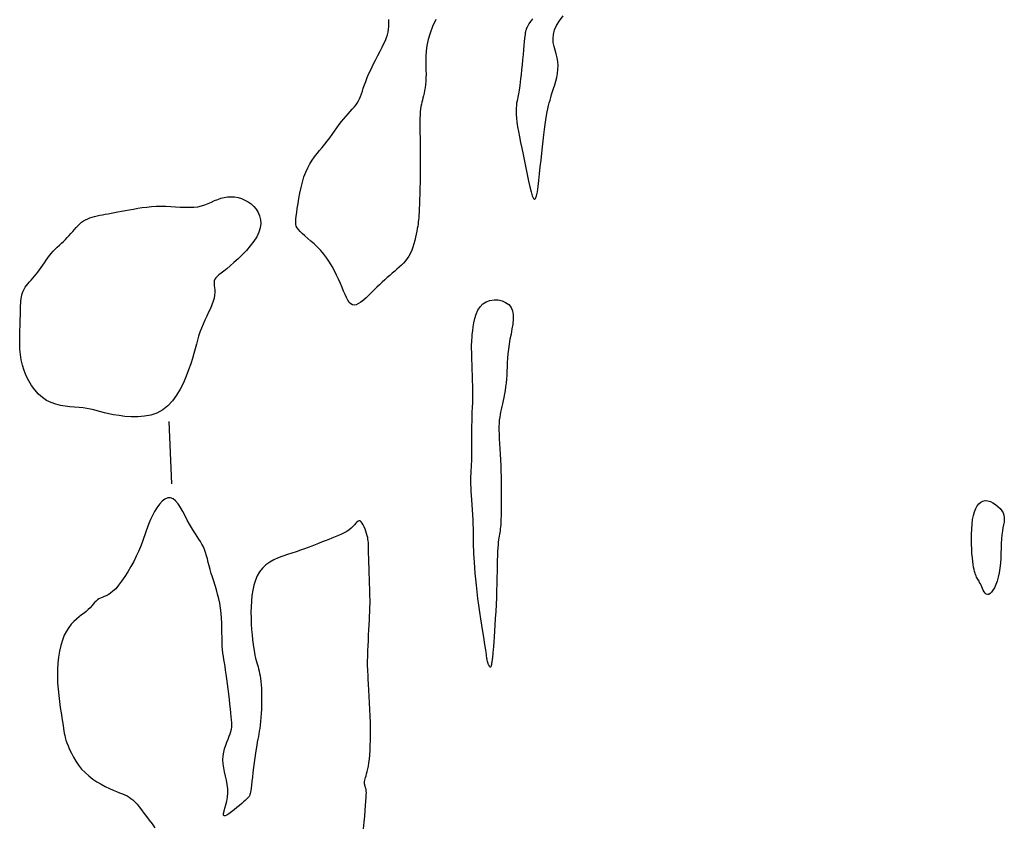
# Model space of a CAD drawing. Header units: millimetres. Extents: x 32690613 to 32693367, y 5343692 to 5344708.
# Tile 346 of 656: x 32692854 to 32692869, y 5343852 to 5343865. Entities that reach past the tile are written whole.
import ezdxf

# ---------------------------------------------------------------- set-up
doc = ezdxf.new("R2010")
doc.units = ezdxf.units.MM
doc.header["$LTSCALE"] = 20
doc.layers.add('02-DGM_HL_493.00', color=102, linetype='Continuous')
doc.layers.add('02-DGM_HL_493.50', color=112, linetype='Continuous')

msp = doc.modelspace()

# ---------------------------------------------------------------- linework, layer by layer
at = {"layer": '02-DGM_HL_493.00', "elevation": 493, "flags": 128}
msp.add_lwpolyline([(32692861.752, 5343865.119), (32692861.719, 5343865.073), (32692861.694, 5343865.036), (32692861.676, 5343865.006), (32692861.664, 5343864.983), (32692861.656, 5343864.965), (32692861.651, 5343864.95), (32692861.648, 5343864.939), (32692861.645, 5343864.929), (32692861.642, 5343864.918), (32692861.64, 5343864.906), (32692861.637, 5343864.89), (32692861.634, 5343864.868), (32692861.63, 5343864.839), (32692861.626, 5343864.8), (32692861.621, 5343864.751), (32692861.615, 5343864.69), (32692861.608, 5343864.62), (32692861.6, 5343864.543), (32692861.592, 5343864.462), (32692861.584, 5343864.38), (32692861.577, 5343864.3), (32692861.569, 5343864.224), (32692861.562, 5343864.157), (32692861.555, 5343864.099), (32692861.55, 5343864.05), (32692861.544, 5343864.009), (32692861.539, 5343863.974), (32692861.534, 5343863.943), (32692861.528, 5343863.914), (32692861.523, 5343863.887), (32692861.517, 5343863.86), (32692861.51, 5343863.831), (32692861.504, 5343863.8), (32692861.498, 5343863.765), (32692861.493, 5343863.727), (32692861.489, 5343863.685), (32692861.488, 5343863.637), (32692861.489, 5343863.584), (32692861.493, 5343863.525), (32692861.501, 5343863.46), (32692861.512, 5343863.387), (32692861.526, 5343863.309), (32692861.542, 5343863.225), (32692861.56, 5343863.136), (32692861.58, 5343863.041), (32692861.601, 5343862.941), (32692861.622, 5343862.836), (32692861.644, 5343862.728), (32692861.666, 5343862.62), (32692861.687, 5343862.516), (32692861.709, 5343862.422), (32692861.729, 5343862.341), (32692861.749, 5343862.277), (32692861.768, 5343862.236), (32692861.785, 5343862.222), (32692861.801, 5343862.238), (32692861.816, 5343862.28), (32692861.83, 5343862.345), (32692861.842, 5343862.428), (32692861.854, 5343862.524), (32692861.866, 5343862.63), (32692861.877, 5343862.741), (32692861.889, 5343862.852), (32692861.9, 5343862.96), (32692861.912, 5343863.063), (32692861.923, 5343863.162), (32692861.935, 5343863.255), (32692861.946, 5343863.342), (32692861.957, 5343863.423), (32692861.968, 5343863.497), (32692861.979, 5343863.564), (32692861.989, 5343863.623), (32692862, 5343863.676), (32692862.01, 5343863.725), (32692862.021, 5343863.77), (32692862.033, 5343863.813), (32692862.046, 5343863.857), (32692862.059, 5343863.902), (32692862.075, 5343863.95), (32692862.091, 5343864.002), (32692862.109, 5343864.058), (32692862.125, 5343864.117), (32692862.14, 5343864.178), (32692862.152, 5343864.241), (32692862.16, 5343864.304), (32692862.162, 5343864.368), (32692862.158, 5343864.431), (32692862.147, 5343864.492), (32692862.132, 5343864.553), (32692862.114, 5343864.614), (32692862.098, 5343864.675), (32692862.086, 5343864.737), (32692862.082, 5343864.801), (32692862.087, 5343864.868), (32692862.106, 5343864.938), (32692862.139, 5343865.011), (32692862.186, 5343865.087), (32692862.242, 5343865.164)], dxfattribs=at)
for points in [[(32692861.173, 5343855.837), (32692861.168, 5343855.725), (32692861.162, 5343855.613), (32692861.156, 5343855.502), (32692861.15, 5343855.396), (32692861.143, 5343855.296), (32692861.137, 5343855.204), (32692861.131, 5343855.122), (32692861.125, 5343855.052), (32692861.121, 5343854.996), (32692861.118, 5343854.953), (32692861.115, 5343854.921), (32692861.113, 5343854.897), (32692861.111, 5343854.881), (32692861.11, 5343854.871), (32692861.109, 5343854.864), (32692861.108, 5343854.859), (32692861.107, 5343854.855), (32692861.106, 5343854.851), (32692861.106, 5343854.846), (32692861.105, 5343854.841), (32692861.104, 5343854.834), (32692861.103, 5343854.827), (32692861.102, 5343854.817), (32692861.1, 5343854.806), (32692861.099, 5343854.792), (32692861.097, 5343854.777), (32692861.094, 5343854.762), (32692861.091, 5343854.748), (32692861.088, 5343854.735), (32692861.084, 5343854.725), (32692861.08, 5343854.719), (32692861.075, 5343854.718), (32692861.069, 5343854.722), (32692861.062, 5343854.731), (32692861.055, 5343854.744), (32692861.049, 5343854.759), (32692861.042, 5343854.776), (32692861.036, 5343854.794), (32692861.031, 5343854.812), (32692861.026, 5343854.829), (32692861.023, 5343854.843), (32692861.021, 5343854.858), (32692861.019, 5343854.874), (32692861.016, 5343854.894), (32692861.013, 5343854.92), (32692861.009, 5343854.953), (32692861.003, 5343854.997), (32692860.995, 5343855.053), (32692860.984, 5343855.121), (32692860.971, 5343855.202), (32692860.957, 5343855.293), (32692860.941, 5343855.391), (32692860.925, 5343855.495), (32692860.909, 5343855.603), (32692860.893, 5343855.713), (32692860.878, 5343855.822), (32692860.865, 5343855.929), (32692860.853, 5343856.033), (32692860.843, 5343856.133), (32692860.834, 5343856.228), (32692860.826, 5343856.317), (32692860.82, 5343856.399), (32692860.815, 5343856.474), (32692860.812, 5343856.541), (32692860.81, 5343856.599), (32692860.808, 5343856.651), (32692860.808, 5343856.698), (32692860.808, 5343856.742), (32692860.808, 5343856.787), (32692860.808, 5343856.834), (32692860.807, 5343856.886), (32692860.805, 5343856.944), (32692860.802, 5343857.011), (32692860.798, 5343857.084), (32692860.794, 5343857.162), (32692860.789, 5343857.243), (32692860.784, 5343857.323), (32692860.779, 5343857.401), (32692860.774, 5343857.474), (32692860.77, 5343857.541), (32692860.767, 5343857.599), (32692860.765, 5343857.649), (32692860.764, 5343857.692), (32692860.764, 5343857.729), (32692860.764, 5343857.761), (32692860.765, 5343857.79), (32692860.766, 5343857.815), (32692860.767, 5343857.839), (32692860.769, 5343857.862), (32692860.771, 5343857.887), (32692860.773, 5343857.913), (32692860.775, 5343857.943), (32692860.776, 5343857.977), (32692860.778, 5343858.018), (32692860.779, 5343858.067), (32692860.78, 5343858.124), (32692860.781, 5343858.192), (32692860.781, 5343858.267), (32692860.781, 5343858.347), (32692860.781, 5343858.429), (32692860.781, 5343858.511), (32692860.781, 5343858.589), (32692860.782, 5343858.662), (32692860.783, 5343858.726), (32692860.784, 5343858.78), (32692860.786, 5343858.826), (32692860.789, 5343858.866), (32692860.791, 5343858.903), (32692860.793, 5343858.941), (32692860.794, 5343858.982), (32692860.795, 5343859.03), (32692860.795, 5343859.087), (32692860.795, 5343859.155), (32692860.793, 5343859.232), (32692860.791, 5343859.316), (32692860.788, 5343859.402), (32692860.786, 5343859.488), (32692860.783, 5343859.571), (32692860.78, 5343859.648), (32692860.778, 5343859.716), (32692860.777, 5343859.772), (32692860.776, 5343859.819), (32692860.775, 5343859.859), (32692860.776, 5343859.894), (32692860.778, 5343859.929), (32692860.78, 5343859.965), (32692860.783, 5343860.006), (32692860.787, 5343860.054), (32692860.793, 5343860.111), (32692860.8, 5343860.175), (32692860.811, 5343860.243), (32692860.827, 5343860.312), (32692860.848, 5343860.38), (32692860.875, 5343860.444), (32692860.911, 5343860.5), (32692860.955, 5343860.546), (32692861.009, 5343860.58), (32692861.07, 5343860.602), (32692861.135, 5343860.611), (32692861.2, 5343860.608), (32692861.264, 5343860.594), (32692861.321, 5343860.569), (32692861.37, 5343860.534), (32692861.408, 5343860.488), (32692861.431, 5343860.432), (32692861.442, 5343860.368), (32692861.443, 5343860.298), (32692861.436, 5343860.222), (32692861.423, 5343860.143), (32692861.408, 5343860.061), (32692861.391, 5343859.98), (32692861.376, 5343859.899), (32692861.365, 5343859.821), (32692861.357, 5343859.746), (32692861.351, 5343859.673), (32692861.348, 5343859.602), (32692861.345, 5343859.534), (32692861.342, 5343859.467), (32692861.339, 5343859.402), (32692861.335, 5343859.339), (32692861.329, 5343859.277), (32692861.321, 5343859.216), (32692861.312, 5343859.158), (32692861.302, 5343859.101), (32692861.292, 5343859.046), (32692861.281, 5343858.994), (32692861.27, 5343858.944), (32692861.259, 5343858.898), (32692861.25, 5343858.854), (32692861.241, 5343858.811), (32692861.233, 5343858.77), (32692861.226, 5343858.727), (32692861.22, 5343858.682), (32692861.216, 5343858.634), (32692861.214, 5343858.581), (32692861.213, 5343858.522), (32692861.215, 5343858.456), (32692861.217, 5343858.383), (32692861.221, 5343858.305), (32692861.226, 5343858.223), (32692861.231, 5343858.136), (32692861.237, 5343858.047), (32692861.242, 5343857.956), (32692861.246, 5343857.865), (32692861.249, 5343857.773), (32692861.251, 5343857.682), (32692861.252, 5343857.592), (32692861.252, 5343857.506), (32692861.252, 5343857.423), (32692861.251, 5343857.345), (32692861.25, 5343857.272), (32692861.249, 5343857.206), (32692861.247, 5343857.147), (32692861.246, 5343857.095), (32692861.244, 5343857.048), (32692861.242, 5343857.007), (32692861.239, 5343856.97), (32692861.236, 5343856.936), (32692861.233, 5343856.906), (32692861.229, 5343856.877), (32692861.224, 5343856.85), (32692861.219, 5343856.822), (32692861.214, 5343856.793), (32692861.209, 5343856.761), (32692861.204, 5343856.725), (32692861.199, 5343856.683), (32692861.195, 5343856.634), (32692861.192, 5343856.576), (32692861.189, 5343856.508), (32692861.187, 5343856.432), (32692861.185, 5343856.347), (32692861.183, 5343856.255), (32692861.181, 5343856.158), (32692861.179, 5343856.055), (32692861.176, 5343855.948)], [(32692869.299, 5343857.192), (32692869.312, 5343857.157), (32692869.317, 5343857.121), (32692869.317, 5343857.084), (32692869.313, 5343857.045), (32692869.305, 5343857.003), (32692869.296, 5343856.956), (32692869.287, 5343856.903), (32692869.279, 5343856.844), (32692869.273, 5343856.778), (32692869.269, 5343856.705), (32692869.266, 5343856.628), (32692869.263, 5343856.548), (32692869.26, 5343856.467), (32692869.255, 5343856.387), (32692869.247, 5343856.308), (32692869.236, 5343856.234), (32692869.221, 5343856.164), (32692869.203, 5343856.1), (32692869.183, 5343856.043), (32692869.16, 5343855.994), (32692869.136, 5343855.953), (32692869.113, 5343855.921), (32692869.089, 5343855.898), (32692869.067, 5343855.886), (32692869.047, 5343855.884), (32692869.028, 5343855.892), (32692869.011, 5343855.907), (32692868.996, 5343855.928), (32692868.981, 5343855.953), (32692868.968, 5343855.98), (32692868.956, 5343856.008), (32692868.944, 5343856.034), (32692868.933, 5343856.057), (32692868.922, 5343856.077), (32692868.912, 5343856.096), (32692868.902, 5343856.113), (32692868.892, 5343856.129), (32692868.883, 5343856.146), (32692868.874, 5343856.163), (32692868.865, 5343856.182), (32692868.857, 5343856.203), (32692868.848, 5343856.226), (32692868.84, 5343856.253), (32692868.832, 5343856.285), (32692868.825, 5343856.322), (32692868.818, 5343856.365), (32692868.811, 5343856.415), (32692868.805, 5343856.473), (32692868.799, 5343856.54), (32692868.795, 5343856.613), (32692868.792, 5343856.691), (32692868.79, 5343856.772), (32692868.79, 5343856.853), (32692868.794, 5343856.934), (32692868.8, 5343857.012), (32692868.809, 5343857.085), (32692868.822, 5343857.152), (32692868.839, 5343857.211), (32692868.859, 5343857.262), (32692868.883, 5343857.306), (32692868.91, 5343857.341), (32692868.941, 5343857.367), (32692868.975, 5343857.383), (32692869.012, 5343857.39), (32692869.052, 5343857.386), (32692869.094, 5343857.374), (32692869.136, 5343857.354), (32692869.177, 5343857.328), (32692869.215, 5343857.298), (32692869.249, 5343857.264), (32692869.278, 5343857.228)]]:
    msp.add_lwpolyline(points, close=True, dxfattribs=at)
at = {"layer": '02-DGM_HL_493.50', "elevation": 493.5, "flags": 128}
for points in [[(32692860.202, 5343865.105), (32692860.151, 5343864.993), (32692860.11, 5343864.886), (32692860.08, 5343864.785), (32692860.06, 5343864.691), (32692860.048, 5343864.601), (32692860.042, 5343864.518), (32692860.04, 5343864.439), (32692860.042, 5343864.365), (32692860.044, 5343864.296), (32692860.045, 5343864.232), (32692860.044, 5343864.171), (32692860.041, 5343864.115), (32692860.036, 5343864.062), (32692860.029, 5343864.013), (32692860.022, 5343863.967), (32692860.013, 5343863.924), (32692860.004, 5343863.884), (32692859.995, 5343863.848), (32692859.986, 5343863.813), (32692859.978, 5343863.779), (32692859.971, 5343863.746), (32692859.964, 5343863.71), (32692859.958, 5343863.671), (32692859.953, 5343863.627), (32692859.95, 5343863.576), (32692859.947, 5343863.518), (32692859.946, 5343863.451), (32692859.946, 5343863.376), (32692859.947, 5343863.293), (32692859.949, 5343863.204), (32692859.95, 5343863.11), (32692859.952, 5343863.012), (32692859.953, 5343862.91), (32692859.953, 5343862.807), (32692859.953, 5343862.703), (32692859.951, 5343862.599), (32692859.95, 5343862.497), (32692859.947, 5343862.399), (32692859.944, 5343862.306), (32692859.941, 5343862.219), (32692859.938, 5343862.141), (32692859.935, 5343862.073), (32692859.933, 5343862.016), (32692859.93, 5343861.968), (32692859.927, 5343861.927), (32692859.924, 5343861.891), (32692859.921, 5343861.858), (32692859.917, 5343861.826), (32692859.911, 5343861.792), (32692859.905, 5343861.754), (32692859.898, 5343861.712), (32692859.888, 5343861.664), (32692859.878, 5343861.614), (32692859.865, 5343861.562), (32692859.851, 5343861.508), (32692859.834, 5343861.456), (32692859.815, 5343861.405), (32692859.794, 5343861.357), (32692859.769, 5343861.313), (32692859.743, 5343861.272), (32692859.714, 5343861.235), (32692859.683, 5343861.2), (32692859.65, 5343861.166), (32692859.615, 5343861.133), (32692859.579, 5343861.101), (32692859.542, 5343861.069), (32692859.504, 5343861.036), (32692859.465, 5343861.002), (32692859.424, 5343860.966), (32692859.383, 5343860.93), (32692859.342, 5343860.892), (32692859.299, 5343860.853), (32692859.257, 5343860.813), (32692859.213, 5343860.771), (32692859.17, 5343860.728), (32692859.126, 5343860.685), (32692859.083, 5343860.644), (32692859.041, 5343860.607), (32692859.001, 5343860.574), (32692858.963, 5343860.549), (32692858.927, 5343860.532), (32692858.895, 5343860.525), (32692858.866, 5343860.529), (32692858.839, 5343860.545), (32692858.815, 5343860.57), (32692858.792, 5343860.604), (32692858.769, 5343860.646), (32692858.747, 5343860.695), (32692858.724, 5343860.75), (32692858.699, 5343860.81), (32692858.672, 5343860.873), (32692858.643, 5343860.94), (32692858.611, 5343861.008), (32692858.577, 5343861.077), (32692858.54, 5343861.146), (32692858.499, 5343861.214), (32692858.455, 5343861.28), (32692858.408, 5343861.342), (32692858.357, 5343861.401), (32692858.304, 5343861.455), (32692858.251, 5343861.506), (32692858.198, 5343861.553), (32692858.148, 5343861.596), (32692858.101, 5343861.636), (32692858.06, 5343861.672), (32692858.025, 5343861.705), (32692857.998, 5343861.736), (32692857.978, 5343861.765), (32692857.965, 5343861.794), (32692857.958, 5343861.826), (32692857.956, 5343861.862), (32692857.958, 5343861.903), (32692857.963, 5343861.951), (32692857.971, 5343862.009), (32692857.98, 5343862.077), (32692857.992, 5343862.153), (32692858.006, 5343862.236), (32692858.022, 5343862.322), (32692858.041, 5343862.41), (32692858.062, 5343862.497), (32692858.087, 5343862.581), (32692858.115, 5343862.659), (32692858.147, 5343862.729), (32692858.181, 5343862.793), (32692858.218, 5343862.851), (32692858.257, 5343862.905), (32692858.297, 5343862.957), (32692858.338, 5343863.006), (32692858.38, 5343863.055), (32692858.421, 5343863.105), (32692858.462, 5343863.157), (32692858.502, 5343863.21), (32692858.541, 5343863.263), (32692858.579, 5343863.317), (32692858.617, 5343863.37), (32692858.654, 5343863.421), (32692858.691, 5343863.469), (32692858.727, 5343863.515), (32692858.762, 5343863.557), (32692858.796, 5343863.595), (32692858.829, 5343863.632), (32692858.861, 5343863.666), (32692858.89, 5343863.699), (32692858.917, 5343863.732), (32692858.941, 5343863.765), (32692858.962, 5343863.8), (32692858.98, 5343863.836), (32692858.995, 5343863.874), (32692859.01, 5343863.915), (32692859.024, 5343863.959), (32692859.039, 5343864.006), (32692859.056, 5343864.057), (32692859.077, 5343864.114), (32692859.101, 5343864.174), (32692859.13, 5343864.24), (32692859.163, 5343864.31), (32692859.198, 5343864.382), (32692859.235, 5343864.455), (32692859.272, 5343864.527), (32692859.308, 5343864.596), (32692859.34, 5343864.661), (32692859.369, 5343864.72), (32692859.393, 5343864.772), (32692859.413, 5343864.819), (32692859.427, 5343864.863), (32692859.438, 5343864.905), (32692859.445, 5343864.949), (32692859.449, 5343864.995), (32692859.451, 5343865.046), (32692859.449, 5343865.104)], [(32692855.923, 5343858.657), (32692855.962, 5343857.658)], [(32692859.043, 5343852.127), (32692859.052, 5343852.232), (32692859.061, 5343852.331), (32692859.069, 5343852.422), (32692859.076, 5343852.503), (32692859.081, 5343852.572), (32692859.085, 5343852.628), (32692859.087, 5343852.672), (32692859.088, 5343852.706), (32692859.087, 5343852.731), (32692859.085, 5343852.75), (32692859.083, 5343852.764), (32692859.079, 5343852.775), (32692859.076, 5343852.785), (32692859.072, 5343852.796), (32692859.068, 5343852.808), (32692859.064, 5343852.82), (32692859.061, 5343852.834), (32692859.06, 5343852.85), (32692859.059, 5343852.867), (32692859.06, 5343852.885), (32692859.063, 5343852.905), (32692859.068, 5343852.927), (32692859.075, 5343852.952), (32692859.083, 5343852.979), (32692859.092, 5343853.011), (32692859.102, 5343853.046), (32692859.111, 5343853.087), (32692859.121, 5343853.133), (32692859.129, 5343853.186), (32692859.136, 5343853.245), (32692859.143, 5343853.311), (32692859.147, 5343853.383), (32692859.151, 5343853.462), (32692859.153, 5343853.546), (32692859.154, 5343853.636), (32692859.154, 5343853.731), (32692859.152, 5343853.831), (32692859.149, 5343853.935), (32692859.145, 5343854.042), (32692859.14, 5343854.149), (32692859.135, 5343854.253), (32692859.13, 5343854.352), (32692859.124, 5343854.444), (32692859.119, 5343854.525), (32692859.115, 5343854.595), (32692859.111, 5343854.65), (32692859.109, 5343854.695), (32692859.107, 5343854.731), (32692859.106, 5343854.764), (32692859.107, 5343854.796), (32692859.107, 5343854.831), (32692859.109, 5343854.872), (32692859.111, 5343854.924), (32692859.114, 5343854.988), (32692859.117, 5343855.063), (32692859.121, 5343855.144), (32692859.125, 5343855.23), (32692859.128, 5343855.316), (32692859.132, 5343855.4), (32692859.136, 5343855.477), (32692859.139, 5343855.545), (32692859.142, 5343855.602), (32692859.144, 5343855.65), (32692859.145, 5343855.691), (32692859.147, 5343855.729), (32692859.147, 5343855.767), (32692859.147, 5343855.808), (32692859.146, 5343855.855), (32692859.145, 5343855.912), (32692859.143, 5343855.979), (32692859.14, 5343856.055), (32692859.138, 5343856.138), (32692859.135, 5343856.224), (32692859.132, 5343856.31), (32692859.129, 5343856.393), (32692859.127, 5343856.47), (32692859.125, 5343856.538), (32692859.124, 5343856.595), (32692859.123, 5343856.641), (32692859.122, 5343856.68), (32692859.12, 5343856.713), (32692859.118, 5343856.743), (32692859.114, 5343856.77), (32692859.109, 5343856.798), (32692859.102, 5343856.828), (32692859.092, 5343856.861), (32692859.081, 5343856.898), (32692859.067, 5343856.934), (32692859.053, 5343856.97), (32692859.037, 5343857.003), (32692859.021, 5343857.031), (32692859.004, 5343857.052), (32692858.987, 5343857.064), (32692858.971, 5343857.066), (32692858.955, 5343857.06), (32692858.937, 5343857.046), (32692858.918, 5343857.026), (32692858.896, 5343857.003), (32692858.872, 5343856.976), (32692858.844, 5343856.949), (32692858.812, 5343856.921), (32692858.775, 5343856.896), (32692858.733, 5343856.872), (32692858.688, 5343856.85), (32692858.64, 5343856.829), (32692858.589, 5343856.808), (32692858.537, 5343856.788), (32692858.484, 5343856.768), (32692858.43, 5343856.747), (32692858.377, 5343856.727), (32692858.323, 5343856.705), (32692858.268, 5343856.683), (32692858.212, 5343856.661), (32692858.154, 5343856.639), (32692858.094, 5343856.616), (32692858.03, 5343856.594), (32692857.964, 5343856.571), (32692857.893, 5343856.549), (32692857.821, 5343856.525), (32692857.747, 5343856.499), (32692857.674, 5343856.471), (32692857.604, 5343856.438), (32692857.538, 5343856.401), (32692857.476, 5343856.358), (32692857.422, 5343856.307), (32692857.377, 5343856.25), (32692857.339, 5343856.184), (32692857.308, 5343856.113), (32692857.284, 5343856.036), (32692857.266, 5343855.954), (32692857.252, 5343855.869), (32692857.244, 5343855.78), (32692857.239, 5343855.688), (32692857.237, 5343855.596), (32692857.239, 5343855.503), (32692857.242, 5343855.411), (32692857.247, 5343855.322), (32692857.255, 5343855.236), (32692857.263, 5343855.155), (32692857.272, 5343855.081), (32692857.282, 5343855.015), (32692857.292, 5343854.957), (32692857.302, 5343854.907), (32692857.312, 5343854.863), (32692857.322, 5343854.824), (32692857.332, 5343854.788), (32692857.341, 5343854.755), (32692857.351, 5343854.723), (32692857.36, 5343854.69), (32692857.369, 5343854.655), (32692857.377, 5343854.618), (32692857.385, 5343854.578), (32692857.392, 5343854.535), (32692857.398, 5343854.489), (32692857.403, 5343854.438), (32692857.406, 5343854.383), (32692857.409, 5343854.323), (32692857.409, 5343854.258), (32692857.409, 5343854.19), (32692857.407, 5343854.119), (32692857.405, 5343854.048), (32692857.401, 5343853.977), (32692857.396, 5343853.91), (32692857.391, 5343853.846), (32692857.385, 5343853.788), (32692857.378, 5343853.737), (32692857.371, 5343853.691), (32692857.364, 5343853.648), (32692857.356, 5343853.607), (32692857.348, 5343853.564), (32692857.339, 5343853.518), (32692857.33, 5343853.466), (32692857.321, 5343853.408), (32692857.311, 5343853.341), (32692857.3, 5343853.267), (32692857.29, 5343853.189), (32692857.28, 5343853.109), (32692857.27, 5343853.031), (32692857.261, 5343852.956), (32692857.253, 5343852.888), (32692857.245, 5343852.829), (32692857.239, 5343852.78), (32692857.234, 5343852.742), (32692857.229, 5343852.713), (32692857.224, 5343852.691), (32692857.221, 5343852.675), (32692857.217, 5343852.664), (32692857.213, 5343852.655), (32692857.208, 5343852.647), (32692857.203, 5343852.64), (32692857.197, 5343852.632), (32692857.189, 5343852.623), (32692857.178, 5343852.611), (32692857.163, 5343852.597), (32692857.144, 5343852.58), (32692857.119, 5343852.558), (32692857.089, 5343852.531), (32692857.052, 5343852.5), (32692857.011, 5343852.466), (32692856.968, 5343852.431), (32692856.925, 5343852.398), (32692856.885, 5343852.369), (32692856.85, 5343852.348), (32692856.822, 5343852.335), (32692856.804, 5343852.335), (32692856.797, 5343852.348), (32692856.799, 5343852.374), (32692856.808, 5343852.411), (32692856.821, 5343852.458), (32692856.837, 5343852.512), (32692856.851, 5343852.571), (32692856.863, 5343852.635), (32692856.868, 5343852.702), (32692856.866, 5343852.769), (32692856.858, 5343852.837), (32692856.845, 5343852.905), (32692856.83, 5343852.973), (32692856.815, 5343853.04), (32692856.802, 5343853.106), (32692856.792, 5343853.171), (32692856.788, 5343853.235), (32692856.792, 5343853.296), (32692856.801, 5343853.355), (32692856.815, 5343853.412), (32692856.833, 5343853.467), (32692856.852, 5343853.518), (32692856.872, 5343853.566), (32692856.89, 5343853.611), (32692856.905, 5343853.652), (32692856.917, 5343853.689), (32692856.924, 5343853.724), (32692856.929, 5343853.759), (32692856.93, 5343853.795), (32692856.929, 5343853.833), (32692856.925, 5343853.877), (32692856.92, 5343853.926), (32692856.914, 5343853.984), (32692856.907, 5343854.051), (32692856.899, 5343854.125), (32692856.891, 5343854.205), (32692856.882, 5343854.288), (32692856.872, 5343854.371), (32692856.863, 5343854.454), (32692856.853, 5343854.533), (32692856.842, 5343854.606), (32692856.832, 5343854.672), (32692856.822, 5343854.732), (32692856.812, 5343854.787), (32692856.803, 5343854.84), (32692856.795, 5343854.892), (32692856.788, 5343854.945), (32692856.782, 5343855), (32692856.778, 5343855.06), (32692856.775, 5343855.125), (32692856.774, 5343855.195), (32692856.773, 5343855.27), (32692856.772, 5343855.347), (32692856.769, 5343855.426), (32692856.765, 5343855.507), (32692856.759, 5343855.587), (32692856.749, 5343855.666), (32692856.737, 5343855.743), (32692856.721, 5343855.817), (32692856.702, 5343855.89), (32692856.683, 5343855.961), (32692856.662, 5343856.029), (32692856.641, 5343856.096), (32692856.621, 5343856.161), (32692856.602, 5343856.224), (32692856.585, 5343856.285), (32692856.569, 5343856.343), (32692856.554, 5343856.4), (32692856.54, 5343856.455), (32692856.525, 5343856.507), (32692856.509, 5343856.557), (32692856.493, 5343856.604), (32692856.474, 5343856.649), (32692856.452, 5343856.691), (32692856.429, 5343856.732), (32692856.403, 5343856.773), (32692856.376, 5343856.814), (32692856.346, 5343856.858), (32692856.315, 5343856.905), (32692856.283, 5343856.957), (32692856.25, 5343857.015), (32692856.216, 5343857.079), (32692856.181, 5343857.147), (32692856.145, 5343857.215), (32692856.108, 5343857.28), (32692856.069, 5343857.338), (32692856.03, 5343857.386), (32692855.989, 5343857.42), (32692855.947, 5343857.437), (32692855.903, 5343857.435), (32692855.859, 5343857.415), (32692855.815, 5343857.379), (32692855.772, 5343857.332), (32692855.731, 5343857.277), (32692855.693, 5343857.215), (32692855.657, 5343857.15), (32692855.626, 5343857.086), (32692855.6, 5343857.023), (32692855.577, 5343856.963), (32692855.556, 5343856.903), (32692855.536, 5343856.843), (32692855.515, 5343856.781), (32692855.492, 5343856.717), (32692855.466, 5343856.649), (32692855.435, 5343856.576), (32692855.398, 5343856.497), (32692855.357, 5343856.415), (32692855.311, 5343856.332), (32692855.263, 5343856.25), (32692855.214, 5343856.171), (32692855.164, 5343856.098), (32692855.115, 5343856.033), (32692855.069, 5343855.978), (32692855.025, 5343855.936), (32692854.985, 5343855.904), (32692854.948, 5343855.88), (32692854.914, 5343855.863), (32692854.882, 5343855.85), (32692854.852, 5343855.839), (32692854.825, 5343855.828), (32692854.8, 5343855.815), (32692854.776, 5343855.798), (32692854.753, 5343855.778), (32692854.731, 5343855.754), (32692854.708, 5343855.728), (32692854.684, 5343855.701), (32692854.658, 5343855.672), (32692854.629, 5343855.643), (32692854.597, 5343855.614), (32692854.561, 5343855.585), (32692854.522, 5343855.556), (32692854.481, 5343855.525), (32692854.438, 5343855.491), (32692854.396, 5343855.453), (32692854.354, 5343855.409), (32692854.315, 5343855.358), (32692854.278, 5343855.299), (32692854.245, 5343855.23), (32692854.216, 5343855.153), (32692854.191, 5343855.069), (32692854.17, 5343854.978), (32692854.154, 5343854.882), (32692854.143, 5343854.783), (32692854.136, 5343854.68), (32692854.134, 5343854.575), (32692854.137, 5343854.47), (32692854.145, 5343854.366), (32692854.155, 5343854.264), (32692854.167, 5343854.166), (32692854.181, 5343854.073), (32692854.194, 5343853.988), (32692854.207, 5343853.91), (32692854.218, 5343853.843), (32692854.227, 5343853.786), (32692854.233, 5343853.738), (32692854.239, 5343853.697), (32692854.245, 5343853.66), (32692854.251, 5343853.625), (32692854.26, 5343853.589), (32692854.271, 5343853.551), (32692854.286, 5343853.508), (32692854.305, 5343853.457), (32692854.329, 5343853.401), (32692854.358, 5343853.341), (32692854.391, 5343853.277), (32692854.43, 5343853.213), (32692854.474, 5343853.148), (32692854.523, 5343853.086), (32692854.578, 5343853.028), (32692854.638, 5343852.974), (32692854.702, 5343852.925), (32692854.768, 5343852.881), (32692854.835, 5343852.841), (32692854.902, 5343852.806), (32692854.967, 5343852.774), (32692855.028, 5343852.747), (32692855.083, 5343852.724), (32692855.132, 5343852.704), (32692855.176, 5343852.687), (32692855.215, 5343852.67), (32692855.25, 5343852.654), (32692855.283, 5343852.636), (32692855.314, 5343852.614), (32692855.345, 5343852.589), (32692855.377, 5343852.558), (32692855.411, 5343852.521), (32692855.446, 5343852.478), (32692855.483, 5343852.43), (32692855.522, 5343852.378), (32692855.563, 5343852.322), (32692855.606, 5343852.264), (32692855.651, 5343852.204), (32692855.698, 5343852.144)]]:
    msp.add_lwpolyline(points, dxfattribs=at)
msp.add_lwpolyline([(32692853.574, 5343859.564), (32692853.555, 5343859.65), (32692853.542, 5343859.735), (32692853.534, 5343859.819), (32692853.53, 5343859.9), (32692853.529, 5343859.979), (32692853.531, 5343860.054), (32692853.533, 5343860.125), (32692853.536, 5343860.19), (32692853.538, 5343860.25), (32692853.539, 5343860.305), (32692853.54, 5343860.354), (32692853.54, 5343860.4), (32692853.541, 5343860.443), (32692853.542, 5343860.482), (32692853.543, 5343860.52), (32692853.545, 5343860.555), (32692853.548, 5343860.59), (32692853.552, 5343860.624), (32692853.558, 5343860.657), (32692853.566, 5343860.69), (32692853.575, 5343860.721), (32692853.587, 5343860.752), (32692853.601, 5343860.782), (32692853.618, 5343860.811), (32692853.638, 5343860.84), (32692853.66, 5343860.869), (32692853.685, 5343860.898), (32692853.711, 5343860.927), (32692853.738, 5343860.957), (32692853.765, 5343860.988), (32692853.793, 5343861.02), (32692853.821, 5343861.054), (32692853.847, 5343861.09), (32692853.874, 5343861.127), (32692853.9, 5343861.166), (32692853.926, 5343861.205), (32692853.953, 5343861.244), (32692853.98, 5343861.283), (32692854.008, 5343861.321), (32692854.037, 5343861.357), (32692854.068, 5343861.391), (32692854.1, 5343861.424), (32692854.132, 5343861.456), (32692854.165, 5343861.486), (32692854.198, 5343861.517), (32692854.23, 5343861.547), (32692854.262, 5343861.578), (32692854.293, 5343861.609), (32692854.323, 5343861.642), (32692854.352, 5343861.675), (32692854.38, 5343861.708), (32692854.408, 5343861.74), (32692854.436, 5343861.772), (32692854.465, 5343861.802), (32692854.493, 5343861.83), (32692854.523, 5343861.854), (32692854.554, 5343861.876), (32692854.587, 5343861.895), (32692854.62, 5343861.911), (32692854.655, 5343861.925), (32692854.692, 5343861.937), (32692854.73, 5343861.947), (32692854.77, 5343861.957), (32692854.812, 5343861.966), (32692854.855, 5343861.975), (32692854.901, 5343861.983), (32692854.948, 5343861.992), (32692854.998, 5343862.001), (32692855.051, 5343862.01), (32692855.105, 5343862.02), (32692855.163, 5343862.03), (32692855.224, 5343862.041), (32692855.287, 5343862.053), (32692855.354, 5343862.066), (32692855.423, 5343862.078), (32692855.494, 5343862.089), (32692855.567, 5343862.099), (32692855.642, 5343862.107), (32692855.718, 5343862.112), (32692855.795, 5343862.114), (32692855.873, 5343862.113), (32692855.951, 5343862.109), (32692856.029, 5343862.104), (32692856.105, 5343862.099), (32692856.179, 5343862.095), (32692856.251, 5343862.094), (32692856.32, 5343862.096), (32692856.384, 5343862.104), (32692856.444, 5343862.117), (32692856.5, 5343862.134), (32692856.553, 5343862.155), (32692856.604, 5343862.178), (32692856.655, 5343862.201), (32692856.704, 5343862.222), (32692856.755, 5343862.24), (32692856.807, 5343862.254), (32692856.861, 5343862.262), (32692856.917, 5343862.264), (32692856.974, 5343862.26), (32692857.031, 5343862.25), (32692857.086, 5343862.234), (32692857.14, 5343862.211), (32692857.192, 5343862.183), (32692857.24, 5343862.149), (32692857.284, 5343862.109), (32692857.322, 5343862.063), (32692857.354, 5343862.012), (32692857.377, 5343861.956), (32692857.391, 5343861.896), (32692857.395, 5343861.832), (32692857.386, 5343861.765), (32692857.365, 5343861.695), (32692857.33, 5343861.623), (32692857.283, 5343861.549), (32692857.227, 5343861.475), (32692857.164, 5343861.403), (32692857.098, 5343861.334), (32692857.031, 5343861.269), (32692856.965, 5343861.209), (32692856.904, 5343861.156), (32692856.849, 5343861.11), (32692856.8, 5343861.072), (32692856.759, 5343861.039), (32692856.724, 5343861.011), (32692856.696, 5343860.985), (32692856.674, 5343860.962), (32692856.658, 5343860.94), (32692856.649, 5343860.917), (32692856.645, 5343860.892), (32692856.645, 5343860.865), (32692856.648, 5343860.836), (32692856.653, 5343860.804), (32692856.656, 5343860.769), (32692856.658, 5343860.73), (32692856.655, 5343860.687), (32692856.647, 5343860.639), (32692856.632, 5343860.587), (32692856.612, 5343860.532), (32692856.587, 5343860.472), (32692856.559, 5343860.411), (32692856.529, 5343860.347), (32692856.499, 5343860.283), (32692856.469, 5343860.218), (32692856.443, 5343860.154), (32692856.42, 5343860.091), (32692856.399, 5343860.028), (32692856.38, 5343859.964), (32692856.362, 5343859.897), (32692856.343, 5343859.827), (32692856.322, 5343859.752), (32692856.298, 5343859.671), (32692856.271, 5343859.582), (32692856.238, 5343859.486), (32692856.2, 5343859.384), (32692856.156, 5343859.28), (32692856.105, 5343859.177), (32692856.046, 5343859.079), (32692855.98, 5343858.989), (32692855.906, 5343858.909), (32692855.822, 5343858.844), (32692855.73, 5343858.795), (32692855.631, 5343858.762), (32692855.528, 5343858.742), (32692855.423, 5343858.733), (32692855.318, 5343858.734), (32692855.217, 5343858.741), (32692855.122, 5343858.753), (32692855.035, 5343858.768), (32692854.958, 5343858.784), (32692854.89, 5343858.8), (32692854.828, 5343858.816), (32692854.772, 5343858.831), (32692854.717, 5343858.845), (32692854.663, 5343858.858), (32692854.607, 5343858.869), (32692854.547, 5343858.878), (32692854.481, 5343858.884), (32692854.41, 5343858.889), (32692854.336, 5343858.895), (32692854.26, 5343858.904), (32692854.183, 5343858.917), (32692854.107, 5343858.935), (32692854.032, 5343858.962), (32692853.96, 5343858.998), (32692853.893, 5343859.044), (32692853.83, 5343859.1), (32692853.772, 5343859.165), (32692853.72, 5343859.236), (32692853.674, 5343859.313), (32692853.634, 5343859.394), (32692853.601, 5343859.479)], close=True, dxfattribs=at)

doc.saveas('drawing.dxf')
